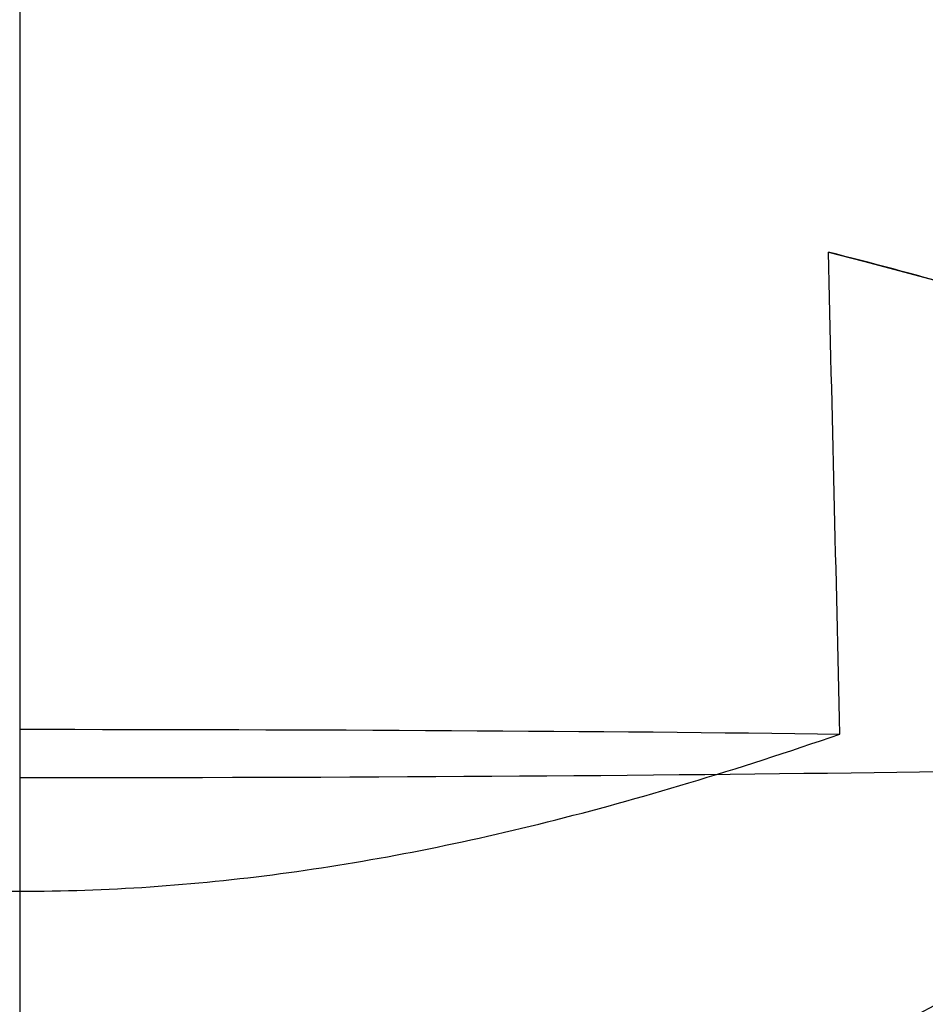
# Model space of a CAD drawing. Header units: centimetres. Extents: x -4 to 4, y -21.1 to 0.5.
# Tile 653 of 656: x 0 to 0.262, y -17.871 to -17.586. Entities that reach past the tile are written whole.
import ezdxf

# ---------------------------------------------------------------- set-up
doc = ezdxf.new("R2010")
doc.units = ezdxf.units.CM
doc.layers.add('Default', color=7, linetype='Continuous', true_color=0x000000)

msp = doc.modelspace()

# ---------------------------------------------------------------- linework, layer by layer
at = {"layer": 'Default', "extrusion": (0, 0, -1)}
msp.add_arc((0, -18.6, -0.3), 0.975, 103.88208, 180, dxfattribs=at)
at = {"layer": 'Default', "extrusion": (3.87192e-11, 0.999848, -0.017452)}
msp.add_arc((0, -0.33261, -17.79535), 0.4, 90, 126.3814, dxfattribs=at)
at = {"layer": 'Default', "extrusion": (-1.49668e-11, -0.999848, 0.017452)}
msp.add_arc((0, -0.33261, 17.79535), 0.4, 270, 348.7514, dxfattribs=at)
at = {"layer": 'Default'}
for points in [[(0, 0, -1.25), (0, -5.98151, -1.25), (0, -11.96302, -1.25), (0, -17.94453, -1.25)], [(0.23726, -17.79283, 0.3), (0.23616, -17.74638, 0.3), (0.23505, -17.69993, 0.3), (0.23393, -17.65348, 0.3)], [(0.39263, -17.70755, -0.1), (0.39547, -17.7088, -0.08538), (0.39948, -17.71059, -0.05613), (0.40064, -17.71112, -0.01208), (0.39697, -17.70947, 0.03181), (0.38843, -17.70569, 0.07535), (0.37489, -17.6999, 0.11826), (0.35626, -17.69232, 0.16001), (0.33254, -17.68332, 0.19998), (0.30398, -17.67341, 0.2373), (0.27102, -17.66319, 0.27115), (0.24672, -17.65664, 0.29083), (0.23393, -17.65348, 0.3)], [(-0.23726, -17.79283, 0.3), (-0.22224, -17.79801, 0.3), (-0.19307, -17.80745, 0.3), (-0.15234, -17.81867, 0.3), (-0.11335, -17.82736, 0.3), (-0.07546, -17.8336, 0.3), (-0.03768, -17.83744, 0.3), (0, -17.83874, 0.3), (0.03768, -17.83744, 0.3), (0.07546, -17.8336, 0.3), (0.11335, -17.82736, 0.3), (0.15234, -17.81867, 0.3), (0.19307, -17.80745, 0.3), (0.22224, -17.79801, 0.3), (0.23726, -17.79283, 0.3)], [(-0.39232, -17.79981, -0.1), (-0.37704, -17.80844, -0.1), (-0.34762, -17.82503, -0.1), (-0.30698, -17.8478, -0.1), (-0.26954, -17.86859, -0.1), (-0.23512, -17.8875, -0.1), (-0.20354, -17.90459, -0.1), (-0.17461, -17.91992, -0.1), (-0.14818, -17.93353, -0.1), (-0.12413, -17.94544, -0.1), (-0.10229, -17.95566, -0.1), (-0.08249, -17.96421, -0.1), (-0.06471, -17.97107, -0.1), (-0.0488, -17.9763, -0.1), (-0.03424, -17.9801, -0.1), (-0.02027, -17.98265, -0.1), (-0.00664, -17.98393, -0.1), (0.00683, -17.98392, -0.1), (0.02048, -17.98263, -0.1), (0.03445, -17.98005, -0.1), (0.04902, -17.97623, -0.1), (0.06495, -17.97099, -0.1), (0.08274, -17.96411, -0.1), (0.10251, -17.95556, -0.1), (0.12434, -17.94533, -0.1), (0.14838, -17.93343, -0.1), (0.17479, -17.91982, -0.1), (0.20369, -17.9045, -0.1), (0.23526, -17.88742, -0.1), (0.26965, -17.86853, -0.1), (0.30705, -17.84775, -0.1), (0.34766, -17.82501, -0.1), (0.37705, -17.80844, -0.1), (0.39232, -17.79981, -0.1)]]:
    msp.add_open_spline(points, degree=3, dxfattribs=at)

doc.saveas('drawing.dxf')
